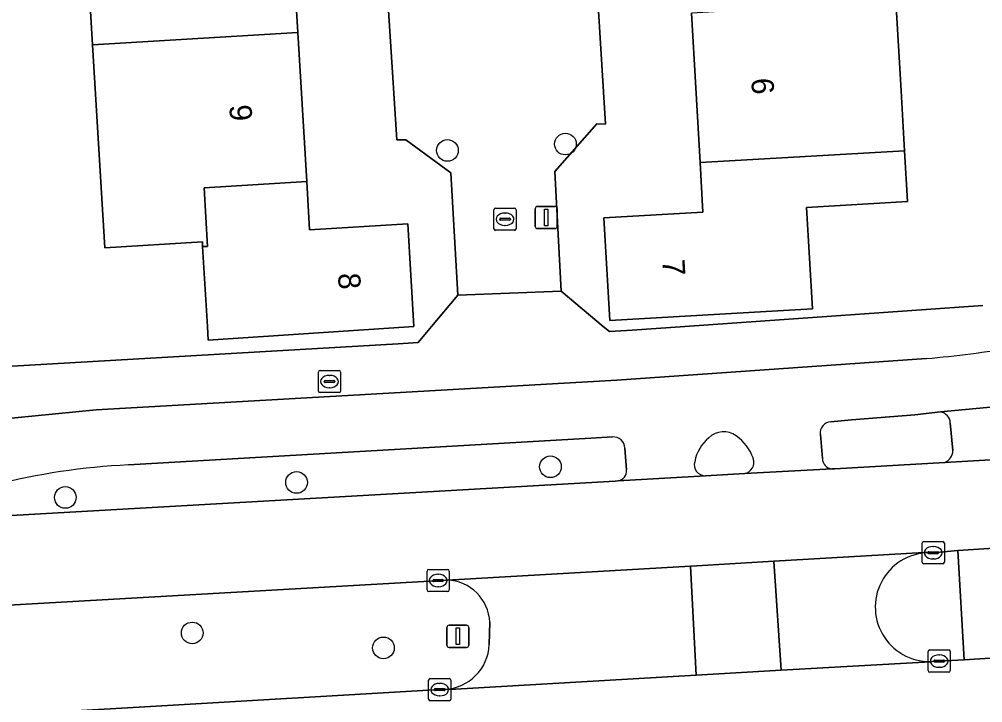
# Model space of a CAD drawing. Extents: x 158455 to 159797, y 387218 to 388672.
# Drawn here: x 159036.63 to 159080.07, y 387733.03 to 387763.85 of the extents above; entities that cross this region are included whole.
import ezdxf

# ---------------------------------------------------------------- set-up
doc = ezdxf.new("R2010")
doc.units = 0
for name, color, linetype in [('IMGEO_Berm_groen', 7, 'Continuous'), ('IMGEO_Boom', 7, 'Continuous'), ('IMGEO_Brandkraan', 7, 'Continuous'), ('IMGEO_Erf', 7, 'Continuous'), ('IMGEO_Fietspad_open', 7, 'Continuous'), ('IMGEO_Kolk', 7, 'Continuous'), ('IMGEO_Lichtmast', 7, 'Continuous'), ('IMGEO_Pand', 7, 'Continuous'), ('IMGEO_Pand_nummerreeks', 7, 'Continuous'), ('IMGEO_Rijbaan_lokaal_gesloten', 7, 'Continuous'), ('IMGEO_Rijbaan_lokaal_open', 7, 'Continuous'), ('IMGEO_Verkeerseiland_gesloten', 7, 'Continuous'), ('IMGEO_Verkeerseiland_groen', 7, 'Continuous'), ('IMGEO_Voetpad_open', 7, 'Continuous')]:
    doc.layers.add(name, color=color, linetype=linetype)

msp = doc.modelspace()

# ---------------------------------------------------------------- linework, layer by layer
at = {"layer": 'IMGEO_Berm_groen'}
for points in [[(159055.925, 387738.567), (158984.743, 387734.496), (158985.039, 387729.565), (159042.293, 387732.852), (159055.587, 387733.626), (159055.808, 387733.642)], [(159057.822, 387735.656), (159057.843, 387736.66)]]:
    msp.add_lwpolyline(points, dxfattribs=at)
for centre, radius, start, end in [((159055.839, 387736.563), 2.006, 2.7812, 87.5483), ((159055.716, 387735.748), 2.108, 272.5086, 357.4914)]:
    msp.add_arc(centre, radius, start, end, dxfattribs=at)
at = {"layer": 'IMGEO_Boom'}
for centre in [(159055.933, 387757.936), (159061.252, 387758.225), (159060.578, 387743.673), (159049.131, 387742.967), (159038.709, 387742.29), (159044.43, 387736.179), (159053.051, 387735.507)]:
    msp.add_circle(centre, 0.489, dxfattribs=at)
at = {"layer": 'IMGEO_Brandkraan'}
for p, q in [((159050.119, 387747.089), (159050.119, 387747.941)), ((159050.194, 387748.015), (159051.046, 387748.015)), ((159051.12, 387747.941), (159051.12, 387747.089)), ((159050.378, 387747.509), (159050.378, 387747.521)), ((159050.816, 387747.472), (159050.418, 387747.472)), ((159050.421, 387747.558), (159050.819, 387747.558)), ((159050.607, 387747.795), (159050.632, 387747.795)), ((159050.862, 387747.521), (159050.862, 387747.509)), ((159051.046, 387747.015), (159050.194, 387747.015)), ((159050.63, 387747.235), (159050.605, 387747.235))]:
    msp.add_line(p, q, dxfattribs=at)
for points in [[(159050.119, 387747.089), (159050.119, 387747.941)], [(159050.194, 387748.015), (159051.046, 387748.015)], [(159051.12, 387747.941), (159051.12, 387747.089)], [(159051.046, 387747.015), (159050.194, 387747.015)]]:
    msp.add_lwpolyline(points, dxfattribs=at)
for centre, radius, start, end in [((159050.196, 387747.939), 0.0765, 91.552, 178.448), ((159050.196, 387747.939), 0.0765, 91.552, 178.448), ((159051.044, 387747.939), 0.0765, 1.552, 88.448), ((159051.044, 387747.939), 0.0765, 1.552, 88.448), ((159050.418, 387747.518), 0.0403, 85.8775, 175.7526), ((159050.415, 387747.508), 0.0366, 178.938, 274.7102), ((159050.819, 387747.515), 0.043, 264.8664, 352.4533), ((159050.823, 387747.52), 0.0386, 1.7309, 96.639), ((159050.196, 387747.091), 0.0765, 181.552, 268.448), ((159050.196, 387747.091), 0.0765, 181.552, 268.448), ((159051.044, 387747.091), 0.0765, 271.552, 358.448), ((159051.044, 387747.091), 0.0765, 271.552, 358.448)]:
    msp.add_arc(centre, radius, start, end, dxfattribs=at)
for centre, major_axis, ratio, start_param, end_param in [((159050.606, 387747.515), (-0.387, 0.002), 0.722429, 4.712389, 7.853982), ((159050.631, 387747.515), (-0.39, 0.002), 0.717154, 1.570796, 4.712389)]:
    msp.add_ellipse(centre, major_axis=major_axis, ratio=ratio, start_param=start_param, end_param=end_param, dxfattribs=at)
at = {"layer": 'IMGEO_Erf'}
msp.add_lwpolyline([(159039.425, 387771.268), (159039.4, 387771.682), (159039.126, 387776.259), (159048.806, 387776.839), (159048.747, 387777.837), (159052.809, 387778.08), (159052.869, 387777.082), (159053.155, 387772.299), (159048.662, 387772.03), (159048.785, 387769.973), (159049.187, 387763.253), (159049.59, 387756.533), (159049.72, 387754.357), (159054.148, 387754.623), (159054.425, 387750), (159045.151, 387749.382), (159045.114, 387750), (159044.898, 387753.6), (159044.885, 387753.815), (159040.485, 387753.551), (159039.938, 387762.699)], close=True, dxfattribs=at)
for points in [[(159062.452, 387768.861), (159063.065, 387759.126), (159062.665, 387759.134), (159060.78, 387756.982), (159061.065, 387751.584), (159062.959, 387750), (159063.236, 387749.768), (159064.267, 387749.838), (159066.629, 387750), (159080.066, 387750.95)], [(159025.071, 387765.606), (159025.417, 387757.938), (159022.903, 387757.742), (159023.111, 387752.551), (159020.432, 387752.443), (159020.569, 387750), (159020.719, 387747.307), (159053.709, 387749.222), (159054.612, 387749.274), (159055.221, 387750), (159056.408, 387751.415), (159056.092, 387756.932), (159054.063, 387758.419), (159053.653, 387758.416), (159053.02, 387768.231)], [(159076.153, 387764.665), (159076.387, 387760.623), (159076.544, 387757.919), (159076.677, 387755.631), (159072.119, 387755.367), (159072.385, 387750.792), (159063.257, 387750.262), (159062.988, 387754.9), (159067.455, 387755.159), (159067.326, 387757.385), (159066.934, 387764.131)]]:
    msp.add_lwpolyline(points, dxfattribs=at)
at = {"layer": 'IMGEO_Fietspad_open'}
for points in [[(159077.533, 387748.549), (159063.568, 387747.576), (159040.106, 387746.234), (159034.584, 387745.692), (159032.611, 387745.374), (159032.856, 387742.163), (159032.885, 387741.779)], [(159073.223, 387745.7), (159074.156, 387745.786), (159077.012, 387746.017), (159078.169, 387746.145), (159080.898, 387746.412)], [(159041.558, 387743.756), (159062.396, 387744.967), (159063.383, 387745.018)], [(159072.838, 387744.049), (159072.745, 387745.131)], [(159063.937, 387744.514), (159064.013, 387743.529)], [(159069.336, 387743.369), (159073.273, 387743.574)], [(159063.627, 387743.037), (159067.561, 387743.268)]]:
    msp.add_lwpolyline(points, dxfattribs=at)
for centre, radius, start, end in [((159072.042, 387807.535), 59.241, 275.31866, 279.19392), ((159073.242, 387745.199), 0.502, 92.1734, 187.7614), ((159063.413, 387744.495), 0.524, 2.1225, 93.289), ((159068.969, 387743.525), 1.925, 130.6942, 168.7863), ((159068.385, 387744.276), 0.975, 54.5007, 133.4532), ((159067.714, 387743.333), 2.133, 19.5045, 54.5388), ((159069.237, 387743.875), 0.516, 281.0568, 19.2346), ((159073.319, 387744.053), 0.481, 180.5057, 264.4606), ((159042.954, 387713.754), 30.034, 92.6632, 104.4066), ((159063.536, 387743.506), 0.478, 281.0104, 2.7575), ((159067.556, 387743.762), 0.494, 163.9094, 270.6109)]:
    msp.add_arc(centre, radius, start, end, dxfattribs=at)
at = {"layer": 'IMGEO_Kolk'}
for p, q in [((159058.031, 387754.408), (159058.031, 387755.26)), ((159058.106, 387755.334), (159058.958, 387755.334)), ((159059.032, 387755.26), (159059.032, 387754.408)), ((159058.29, 387754.828), (159058.29, 387754.84)), ((159058.333, 387754.877), (159058.731, 387754.877)), ((159058.519, 387755.114), (159058.544, 387755.114)), ((159058.774, 387754.84), (159058.774, 387754.828)), ((159058.728, 387754.791), (159058.33, 387754.791)), ((159058.542, 387754.554), (159058.517, 387754.554)), ((159058.958, 387754.334), (159058.106, 387754.334)), ((159077.335, 387739.372), (159077.335, 387740.224)), ((159077.41, 387740.298), (159078.262, 387740.298)), ((159077.823, 387740.078), (159077.848, 387740.078)), ((159078.336, 387740.224), (159078.336, 387739.372)), ((159077.594, 387739.792), (159077.594, 387739.804)), ((159078.032, 387739.755), (159077.634, 387739.755)), ((159077.637, 387739.841), (159078.035, 387739.841)), ((159078.078, 387739.804), (159078.078, 387739.792)), ((159078.262, 387739.298), (159077.41, 387739.298)), ((159077.846, 387739.518), (159077.821, 387739.518)), ((159055.017, 387738.118), (159055.017, 387738.97)), ((159055.092, 387739.044), (159055.944, 387739.044)), ((159055.505, 387738.824), (159055.53, 387738.824)), ((159056.018, 387738.97), (159056.018, 387738.118)), ((159055.276, 387738.538), (159055.276, 387738.55)), ((159055.714, 387738.501), (159055.316, 387738.501)), ((159055.319, 387738.587), (159055.717, 387738.587)), ((159055.76, 387738.55), (159055.76, 387738.538)), ((159055.944, 387738.044), (159055.092, 387738.044)), ((159055.528, 387738.264), (159055.503, 387738.264)), ((159077.604, 387734.487), (159077.604, 387735.339)), ((159077.679, 387735.413), (159078.531, 387735.413)), ((159078.605, 387735.339), (159078.605, 387734.487)), ((159077.863, 387734.907), (159077.863, 387734.919)), ((159078.301, 387734.87), (159077.903, 387734.87)), ((159077.906, 387734.956), (159078.304, 387734.956)), ((159078.092, 387735.193), (159078.117, 387735.193)), ((159078.347, 387734.919), (159078.347, 387734.907)), ((159078.531, 387734.413), (159077.679, 387734.413)), ((159078.115, 387734.633), (159078.09, 387734.633)), ((159055.086, 387733.2), (159055.086, 387734.052)), ((159055.161, 387734.126), (159056.013, 387734.126)), ((159056.087, 387734.052), (159056.087, 387733.2)), ((159055.345, 387733.62), (159055.345, 387733.632)), ((159055.783, 387733.583), (159055.385, 387733.583)), ((159055.388, 387733.669), (159055.786, 387733.669)), ((159055.574, 387733.906), (159055.599, 387733.906)), ((159055.829, 387733.632), (159055.829, 387733.62)), ((159056.013, 387733.126), (159055.161, 387733.126)), ((159055.597, 387733.346), (159055.572, 387733.346))]:
    msp.add_line(p, q, dxfattribs=at)
for points in [[(159058.031, 387754.408), (159058.031, 387755.26)], [(159058.106, 387755.334), (159058.958, 387755.334)], [(159059.032, 387755.26), (159059.032, 387754.408)], [(159058.958, 387754.334), (159058.106, 387754.334)], [(159077.335, 387739.372), (159077.335, 387740.224)], [(159077.41, 387740.298), (159078.262, 387740.298)], [(159078.336, 387740.224), (159078.336, 387739.372)], [(159078.262, 387739.298), (159077.41, 387739.298)], [(159055.017, 387738.118), (159055.017, 387738.97)], [(159055.092, 387739.044), (159055.944, 387739.044)], [(159056.018, 387738.97), (159056.018, 387738.118)], [(159055.944, 387738.044), (159055.092, 387738.044)], [(159077.604, 387734.487), (159077.604, 387735.339)], [(159077.679, 387735.413), (159078.531, 387735.413)], [(159078.605, 387735.339), (159078.605, 387734.487)], [(159078.531, 387734.413), (159077.679, 387734.413)], [(159055.086, 387733.2), (159055.086, 387734.052)], [(159055.161, 387734.126), (159056.013, 387734.126)], [(159056.087, 387734.052), (159056.087, 387733.2)], [(159056.013, 387733.126), (159055.161, 387733.126)]]:
    msp.add_lwpolyline(points, dxfattribs=at)
for centre, radius, start, end in [((159058.108, 387755.258), 0.0765, 91.552, 178.448), ((159058.108, 387755.258), 0.0765, 91.552, 178.448), ((159058.956, 387755.258), 0.0765, 1.552, 88.448), ((159058.956, 387755.258), 0.0765, 1.552, 88.448), ((159058.33, 387754.837), 0.0403, 85.8775, 175.7526), ((159058.327, 387754.827), 0.0366, 178.938, 274.7102), ((159058.731, 387754.834), 0.043, 264.8664, 352.4533), ((159058.735, 387754.839), 0.0386, 1.7309, 96.639), ((159058.108, 387754.41), 0.0765, 181.552, 268.448), ((159058.108, 387754.41), 0.0765, 181.552, 268.448), ((159058.956, 387754.41), 0.0765, 271.552, 358.448), ((159058.956, 387754.41), 0.0765, 271.552, 358.448), ((159077.412, 387740.222), 0.0765, 91.552, 178.448), ((159077.412, 387740.222), 0.0765, 91.552, 178.448), ((159078.26, 387740.222), 0.0765, 1.552, 88.448), ((159078.26, 387740.222), 0.0765, 1.552, 88.448), ((159077.634, 387739.801), 0.0403, 85.8775, 175.7526), ((159077.631, 387739.791), 0.0366, 178.938, 274.7102), ((159078.035, 387739.798), 0.043, 264.8664, 352.4533), ((159078.039, 387739.803), 0.0386, 1.7309, 96.639), ((159077.412, 387739.374), 0.0765, 181.552, 268.448), ((159077.412, 387739.374), 0.0765, 181.552, 268.448), ((159078.26, 387739.374), 0.0765, 271.552, 358.448), ((159078.26, 387739.374), 0.0765, 271.552, 358.448), ((159055.094, 387738.968), 0.0765, 91.552, 178.448), ((159055.094, 387738.968), 0.0765, 91.552, 178.448), ((159055.942, 387738.968), 0.0765, 1.552, 88.448), ((159055.942, 387738.968), 0.0765, 1.552, 88.448), ((159055.316, 387738.547), 0.0403, 85.8775, 175.7526), ((159055.313, 387738.537), 0.0366, 178.938, 274.7102), ((159055.717, 387738.544), 0.043, 264.8664, 352.4533), ((159055.721, 387738.549), 0.0386, 1.7309, 96.639), ((159055.094, 387738.12), 0.0765, 181.552, 268.448), ((159055.094, 387738.12), 0.0765, 181.552, 268.448), ((159055.942, 387738.12), 0.0765, 271.552, 358.448), ((159055.942, 387738.12), 0.0765, 271.552, 358.448), ((159077.681, 387735.337), 0.0765, 91.552, 178.448), ((159077.681, 387735.337), 0.0765, 91.552, 178.448), ((159078.529, 387735.337), 0.0765, 1.552, 88.448), ((159078.529, 387735.337), 0.0765, 1.552, 88.448), ((159077.903, 387734.916), 0.0403, 85.8775, 175.7526), ((159077.9, 387734.906), 0.0366, 178.938, 274.7102), ((159078.304, 387734.913), 0.043, 264.8664, 352.4533), ((159078.308, 387734.918), 0.0386, 1.7309, 96.639), ((159077.681, 387734.489), 0.0765, 181.552, 268.448), ((159077.681, 387734.489), 0.0765, 181.552, 268.448), ((159078.529, 387734.489), 0.0765, 271.552, 358.448), ((159078.529, 387734.489), 0.0765, 271.552, 358.448), ((159055.163, 387734.05), 0.0765, 91.552, 178.448), ((159055.163, 387734.05), 0.0765, 91.552, 178.448), ((159056.011, 387734.05), 0.0765, 1.552, 88.448), ((159056.011, 387734.05), 0.0765, 1.552, 88.448), ((159055.385, 387733.629), 0.0403, 85.8775, 175.7526), ((159055.382, 387733.619), 0.0366, 178.938, 274.7102), ((159055.786, 387733.626), 0.043, 264.8664, 352.4533), ((159055.79, 387733.631), 0.0386, 1.7309, 96.639), ((159055.163, 387733.202), 0.0765, 181.552, 268.448), ((159055.163, 387733.202), 0.0765, 181.552, 268.448), ((159056.011, 387733.202), 0.0765, 271.552, 358.448), ((159056.011, 387733.202), 0.0765, 271.552, 358.448)]:
    msp.add_arc(centre, radius, start, end, dxfattribs=at)
for centre, major_axis, ratio, start_param, end_param in [((159058.518, 387754.834), (-0.387, 0.002), 0.722429, 4.712389, 7.853982), ((159058.543, 387754.834), (-0.39, 0.002), 0.717154, 1.570796, 4.712389), ((159077.822, 387739.798), (-0.387, 0.002), 0.722429, 4.712389, 7.853982), ((159077.847, 387739.798), (-0.39, 0.002), 0.717154, 1.570796, 4.712389), ((159055.504, 387738.544), (-0.387, 0.002), 0.722429, 4.712389, 7.853982), ((159055.529, 387738.544), (-0.39, 0.002), 0.717154, 1.570796, 4.712389), ((159078.091, 387734.913), (-0.387, 0.002), 0.722429, 4.712389, 7.853982), ((159078.116, 387734.913), (-0.39, 0.002), 0.717154, 1.570796, 4.712389), ((159055.573, 387733.626), (-0.387, 0.002), 0.722429, 4.712389, 7.853982), ((159055.598, 387733.626), (-0.39, 0.002), 0.717154, 1.570796, 4.712389)]:
    msp.add_ellipse(centre, major_axis=major_axis, ratio=ratio, start_param=start_param, end_param=end_param, dxfattribs=at)
at = {"layer": 'IMGEO_Lichtmast'}
for p, q in [((159059.896, 387754.51), (159059.896, 387755.31)), ((159059.896, 387755.31), (159059.896, 387754.51)), ((159059.996, 387755.41), (159060.786, 387755.41)), ((159060.786, 387755.41), (159059.996, 387755.41)), ((159060.886, 387755.31), (159060.886, 387754.51)), ((159060.886, 387754.51), (159060.886, 387755.31)), ((159060.786, 387754.41), (159059.996, 387754.41)), ((159059.996, 387754.41), (159060.786, 387754.41)), ((159055.908, 387735.63), (159055.908, 387736.43)), ((159055.908, 387736.43), (159055.908, 387735.63)), ((159056.008, 387736.53), (159056.798, 387736.53)), ((159056.798, 387736.53), (159056.008, 387736.53)), ((159056.898, 387736.43), (159056.898, 387735.63)), ((159056.898, 387735.63), (159056.898, 387736.43)), ((159056.798, 387735.53), (159056.008, 387735.53)), ((159056.008, 387735.53), (159056.798, 387735.53))]:
    msp.add_line(p, q, dxfattribs=at)
for points in [[(159060.316, 387755.285), (159060.466, 387755.285), (159060.466, 387754.535), (159060.316, 387754.535), (159060.316, 387755.285)], [(159056.328, 387736.405), (159056.478, 387736.405), (159056.478, 387735.655), (159056.328, 387735.655), (159056.328, 387736.405)]]:
    msp.add_lwpolyline(points, dxfattribs=at)
for centre, start, end in [((159059.996, 387755.31), 90, 180), ((159059.996, 387755.31), 90, 180), ((159060.786, 387755.31), 0, 90), ((159060.786, 387755.31), 360, 90), ((159059.996, 387754.51), 180, 270), ((159059.996, 387754.51), 180, 270), ((159060.786, 387754.51), 270, 0), ((159060.786, 387754.51), 270, 0), ((159056.008, 387736.43), 90, 180), ((159056.008, 387736.43), 90, 180), ((159056.798, 387736.43), 0, 90), ((159056.798, 387736.43), 360, 90), ((159056.008, 387735.63), 180, 270), ((159056.008, 387735.63), 180, 270), ((159056.798, 387735.63), 270, 0), ((159056.798, 387735.63), 270, 0)]:
    msp.add_arc(centre, 0.1, start, end, dxfattribs=at)
at = {"layer": 'IMGEO_Pand'}
for points in [[(159048.785, 387769.973), (159044.16, 387769.696), (159044.025, 387771.958), (159039.4, 387771.682), (159039.425, 387771.268), (159039.938, 387762.699), (159049.187, 387763.253)], [(159076.153, 387764.665), (159066.934, 387764.131), (159067.326, 387757.385), (159076.544, 387757.919), (159076.387, 387760.623)], [(159039.938, 387762.699), (159040.485, 387753.551), (159044.885, 387753.815), (159044.898, 387753.6), (159045.115, 387753.612), (159044.962, 387756.255), (159049.59, 387756.533), (159049.187, 387763.253)], [(159067.326, 387757.385), (159067.455, 387755.159), (159062.988, 387754.9), (159063.257, 387750.262), (159072.385, 387750.792), (159072.119, 387755.367), (159076.677, 387755.631), (159076.544, 387757.919)], [(159044.898, 387753.6), (159045.114, 387750), (159045.151, 387749.382), (159054.425, 387750), (159054.148, 387754.623), (159049.72, 387754.357), (159049.59, 387756.533), (159044.962, 387756.255), (159045.115, 387753.612)]]:
    msp.add_lwpolyline(points, close=True, dxfattribs=at)
at = {"layer": 'IMGEO_Rijbaan_lokaal_gesloten'}
for points in [[(159135.155, 387747.173), (159119.379, 387746.229), (159118.285, 387746.166), (159096.56, 387744.913), (159095.483, 387744.851), (159082.276, 387744.092), (159081.192, 387744.024), (159078.36, 387743.867), (159073.405, 387743.58), (159073.273, 387743.574), (159069.336, 387743.369), (159067.561, 387743.268), (159063.627, 387743.037), (159063.501, 387743.03), (159054.516, 387742.516), (159033.35, 387741.309)], [(158982.6, 387734.374), (158982.875, 387734.389), (158984.743, 387734.496), (159055.925, 387738.567), (159066.895, 387739.194), (159067.179, 387739.211), (159070.65, 387739.414), (159077.407, 387739.809), (159077.606, 387739.801), (159077.836, 387739.798), (159078.948, 387739.892), (159081.052, 387740.039), (159086.074, 387740.295), (159101.318, 387741.201)], [(159077.606, 387739.801), (159077.407, 387739.809), (159070.65, 387739.414), (159070.985, 387734.496), (159077.708, 387734.883), (159077.872, 387734.903)], [(159055.808, 387733.642), (159056.036, 387733.634), (159067.153, 387734.275), (159066.895, 387739.194)], [(159066.895, 387739.194), (159055.925, 387738.567)], [(159117.824, 387737.147), (159102.57, 387736.28), (159083.315, 387735.202), (159081.341, 387735.099), (159079.224, 387734.974), (159078.105, 387734.913), (159077.872, 387734.903), (159077.708, 387734.883), (159070.985, 387734.496), (159067.153, 387734.275), (159056.036, 387733.634), (159055.808, 387733.642), (159055.587, 387733.626), (159042.293, 387732.852), (158985.039, 387729.565), (158982.896, 387729.442), (158978.256, 387729.175)], [(159057.843, 387736.66), (159057.822, 387735.656)]]:
    msp.add_lwpolyline(points, dxfattribs=at)
msp.add_lwpolyline([(159070.65, 387739.414), (159067.179, 387739.211), (159066.895, 387739.194), (159067.153, 387734.275), (159070.985, 387734.496)], close=True, dxfattribs=at)
for centre, radius, start, end in [((159077.674, 387737.348), 2.453, 91.5985, 274.6187), ((159055.839, 387736.563), 2.006, 2.7812, 87.5483), ((159055.716, 387735.748), 2.108, 272.5086, 357.4914)]:
    msp.add_arc(centre, radius, start, end, dxfattribs=at)
at = {"layer": 'IMGEO_Rijbaan_lokaal_open'}
msp.add_lwpolyline([(159053.02, 387768.231), (159053.653, 387758.416), (159054.063, 387758.419), (159056.092, 387756.932), (159056.408, 387751.415), (159061.065, 387751.584), (159060.78, 387756.982), (159062.665, 387759.134), (159063.065, 387759.126), (159062.452, 387768.861)], dxfattribs=at)
at = {"layer": 'IMGEO_Verkeerseiland_gesloten'}
msp.add_lwpolyline([(159067.561, 387743.268), (159069.336, 387743.369)], dxfattribs=at)
for centre, radius, start, end in [((159068.969, 387743.525), 1.925, 130.6942, 168.7863), ((159068.385, 387744.276), 0.975, 54.5007, 133.4532), ((159067.714, 387743.333), 2.133, 19.5045, 54.5388), ((159069.237, 387743.875), 0.516, 281.0568, 19.2346), ((159067.556, 387743.762), 0.494, 163.9094, 270.6109)]:
    msp.add_arc(centre, radius, start, end, dxfattribs=at)
at = {"layer": 'IMGEO_Verkeerseiland_groen'}
for points in [[(159078.169, 387746.145), (159077.012, 387746.017), (159074.156, 387745.786), (159073.223, 387745.7)], [(159078.721, 387744.4), (159078.604, 387745.657)], [(159063.383, 387745.018), (159062.396, 387744.967), (159041.558, 387743.756)], [(159072.745, 387745.131), (159072.838, 387744.049)], [(159064.013, 387743.529), (159063.937, 387744.514)], [(159073.273, 387743.574), (159073.405, 387743.58), (159078.36, 387743.867)], [(159033.35, 387741.309), (159054.516, 387742.516), (159063.501, 387743.03)], [(159063.501, 387743.03), (159063.627, 387743.037)], [(159078.948, 387739.892), (159077.836, 387739.798), (159077.606, 387739.801)], [(159077.872, 387734.903), (159078.105, 387734.913), (159079.224, 387734.974), (159078.948, 387739.892)]]:
    msp.add_lwpolyline(points, dxfattribs=at)
for centre, radius, start, end in [((159078.076, 387745.624), 0.529, 3.5296, 79.8976), ((159073.242, 387745.199), 0.502, 92.1734, 187.7614), ((159063.413, 387744.495), 0.524, 2.1225, 93.289), ((159078.115, 387744.422), 0.606, 293.8236, 357.957), ((159073.319, 387744.053), 0.481, 180.5057, 264.4606), ((159042.954, 387713.754), 30.034, 92.6632, 104.4066), ((159063.536, 387743.506), 0.478, 281.0104, 2.7575), ((159077.674, 387737.348), 2.453, 91.5985, 274.6187)]:
    msp.add_arc(centre, radius, start, end, dxfattribs=at)
at = {"layer": 'IMGEO_Voetpad_open'}
for points in [[(159080.066, 387750.95), (159066.629, 387750), (159064.267, 387749.838), (159063.236, 387749.768), (159062.959, 387750), (159061.065, 387751.584), (159056.408, 387751.415), (159055.221, 387750), (159054.612, 387749.274), (159053.709, 387749.222), (159020.719, 387747.307)], [(159063.568, 387747.576), (159077.533, 387748.549)], [(159007.546, 387741.801), (159016.847, 387742.361), (159019.477, 387742.579), (159021.905, 387742.987), (159028.684, 387744.542), (159031.612, 387745.188), (159032.611, 387745.374), (159034.584, 387745.692), (159040.106, 387746.234), (159063.568, 387747.576)], [(159080.898, 387746.412), (159078.169, 387746.145)], [(159078.604, 387745.657), (159078.721, 387744.4)], [(159078.36, 387743.867), (159081.192, 387744.024)]]:
    msp.add_lwpolyline(points, dxfattribs=at)
msp.add_lwpolyline([(159081.052, 387740.039), (159078.948, 387739.892), (159079.224, 387734.974), (159081.341, 387735.099)], close=True, dxfattribs=at)
for centre, radius, start, end in [((159072.042, 387807.535), 59.241, 275.31866, 279.19392), ((159078.076, 387745.624), 0.529, 3.5296, 79.8976), ((159078.115, 387744.422), 0.606, 293.8236, 357.957)]:
    msp.add_arc(centre, radius, start, end, dxfattribs=at)

# ---------------------------------------------------------------- texts
at = {"layer": 'IMGEO_Pand_nummerreeks'}
for s, rotation, p in [('6', 273.3214, (159069.63, 387761.178)), ('9', 273.4277, (159046.099, 387759.972)), ('7', 273.3194, (159065.623, 387753.002)), ('8', 273.4289, (159050.997, 387752.386))]:
    msp.add_text(s, height=1, rotation=rotation, dxfattribs=at).set_placement(p)

doc.saveas('drawing.dxf')
